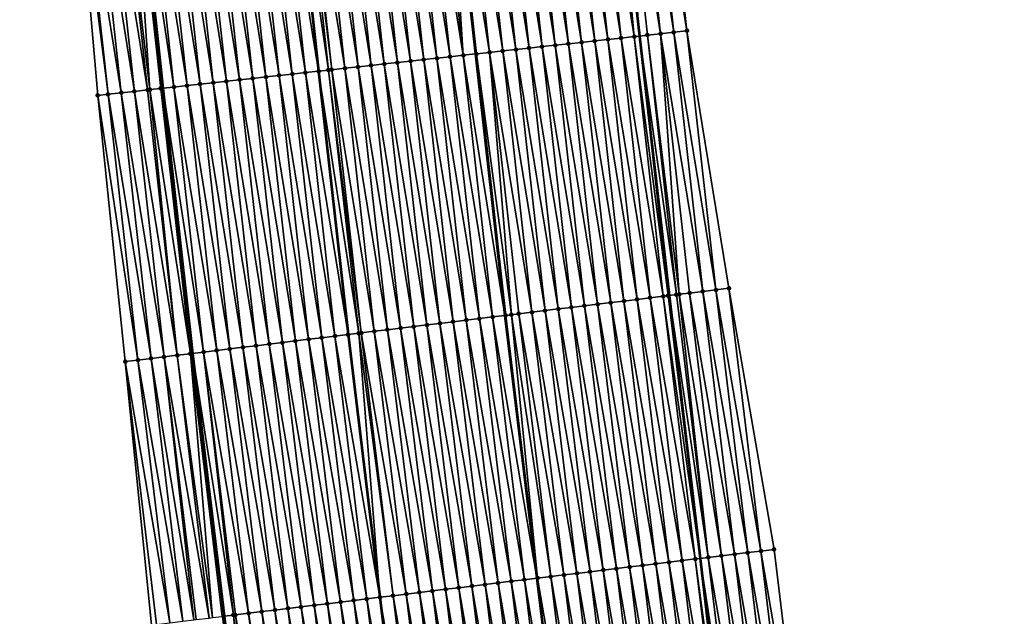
# Model space of a CAD drawing. Header units: feet. Extents: x 2010743 to 2022806, y 818705 to 837694.
# Tile 274 of 531: x 2011513 to 2011587, y 827594 to 827639. Entities that reach past the tile are written whole.
import ezdxf

# ---------------------------------------------------------------- set-up
doc = ezdxf.new("R2010")
doc.units = ezdxf.units.FT
doc.header["$MEASUREMENT"] = 0
for name, color, linetype, lineweight in [('EP_Travel Lane', 172, 'Continuous', 53), ('Road Shots', 141, 'Continuous', 100), ('STRIPING', 60, 'Continuous', 53)]:
    doc.layers.add(name, color=color, linetype=linetype, lineweight=lineweight)
doc.layers.add('I-77-MM17-21_NB-Surface-Border', color=7, linetype='Continuous')
doc.layers.add('I-77-MM17-21_NB-Surface-TIN', color=7, linetype='Continuous')

msp = doc.modelspace()

# ---------------------------------------------------------------- linework, layer by layer
at = {"layer": 'EP_Travel Lane'}
for points in [[(2011553.074, 827697.268, 307.426), (2011555.334, 827677.396, 307.383), (2011557.595, 827657.524, 307.343), (2011559.855, 827637.652, 307.312), (2011562.1, 827618.043, 307.245), (2011564.435, 827598.18, 307.208), (2011566.771, 827578.316, 307.155), (2011569.106, 827558.453, 307.151), (2011571.645, 827538.982, 307.149), (2011574.4, 827519.173, 307.154), (2011577.155, 827499.364, 307.134), (2011579.91, 827479.554, 307.136), (2011582.754, 827460.029, 307.132)], [(2011517.375, 827693.356, 308.796), (2011519.531, 827673.472, 308.758), (2011521.687, 827653.589, 308.743), (2011523.844, 827633.706, 308.708), (2011526.074, 827613.668, 308.689), (2011528.484, 827593.813, 308.658), (2011530.894, 827573.959, 308.62), (2011533.304, 827554.105, 308.612), (2011535.929, 827534.05, 308.588), (2011538.665, 827514.238, 308.571), (2011541.401, 827494.426, 308.566), (2011544.137, 827474.614, 308.56), (2011547.036, 827454.656, 308.531)]]:
    msp.add_polyline3d(points, dxfattribs=at)
at = {"layer": 'I-77-MM17-21_NB-Surface-Border', "color": 3, "linetype": 'Continuous', "lineweight": -3}
for points in [[(2011542.884, 827454.032, 308.661), (2011539.718, 827474.004, 308.687), (2011536.615, 827493.765, 308.693), (2011533.687, 827513.55, 308.688), (2011530.903, 827533.356, 308.721), (2011528.079, 827553.47, 308.74), (2011525.304, 827573.28, 308.763), (2011522.985, 827593.146, 308.791), (2011520.996, 827613.051, 308.827), (2011518.923, 827633.166, 308.818), (2011517.185, 827653.096, 308.822), (2011515.061, 827672.983, 308.835), (2011513.019, 827692.879, 308.877)], [(2011559.083, 827677.807, 307.222), (2011561.26, 827657.926, 307.171), (2011563.438, 827638.045, 307.13), (2011566.623, 827618.592, 307.05), (2011570.025, 827598.859, 306.981), (2011572.435, 827579.004, 306.928), (2011574.845, 827559.15, 306.933), (2011577.385, 827539.775, 306.934), (2011580.12, 827519.963, 306.94), (2011581.866, 827500.014, 306.955), (2011584.602, 827480.202, 306.948), (2011587.43, 827460.733, 306.939)]]:
    msp.add_polyline3d(points, dxfattribs=at)
at = {"layer": 'I-77-MM17-21_NB-Surface-TIN', "color": 128, "linetype": 'Continuous', "lineweight": -3}
for points in [[(2011558.468, 827637.5, 307.393), (2011556.29, 827657.381, 307.418), (2011555.296, 827657.272, 307.469)], [(2011559.462, 827637.609, 307.334), (2011557.284, 827657.49, 307.36), (2011556.29, 827657.381, 307.418)], [(2011558.468, 827637.5, 307.393), (2011559.462, 827637.609, 307.334), (2011556.29, 827657.381, 307.418)], [(2011559.462, 827637.609, 307.334), (2011557.595, 827657.524, 307.343), (2011557.284, 827657.49, 307.36)], [(2011558.278, 827657.599, 307.305), (2011557.595, 827657.524, 307.343), (2011559.855, 827637.652, 307.312)], [(2011559.462, 827637.609, 307.334), (2011559.855, 827637.652, 307.312), (2011557.595, 827657.524, 307.343)], [(2011561.45, 827637.827, 307.228), (2011559.272, 827657.708, 307.258), (2011558.278, 827657.599, 307.305)], [(2011560.456, 827637.718, 307.277), (2011558.278, 827657.599, 307.305), (2011559.855, 827637.652, 307.312)], [(2011560.456, 827637.718, 307.277), (2011561.45, 827637.827, 307.228), (2011558.278, 827657.599, 307.305)], [(2011562.444, 827637.936, 307.178), (2011560.266, 827657.817, 307.214), (2011559.272, 827657.708, 307.258)], [(2011561.45, 827637.827, 307.228), (2011562.444, 827637.936, 307.178), (2011559.272, 827657.708, 307.258)], [(2011563.438, 827638.045, 307.13), (2011561.26, 827657.926, 307.171), (2011560.266, 827657.817, 307.214)], [(2011562.444, 827637.936, 307.178), (2011563.438, 827638.045, 307.13), (2011560.266, 827657.817, 307.214)], [(2011552.504, 827636.847, 307.618), (2011550.326, 827656.728, 307.65), (2011549.332, 827656.619, 307.694)], [(2011553.498, 827636.956, 307.582), (2011551.32, 827656.837, 307.613), (2011550.326, 827656.728, 307.65)], [(2011552.504, 827636.847, 307.618), (2011553.498, 827636.956, 307.582), (2011550.326, 827656.728, 307.65)], [(2011554.492, 827637.064, 307.546), (2011552.314, 827656.946, 307.577), (2011551.32, 827656.837, 307.613)], [(2011553.498, 827636.956, 307.582), (2011554.492, 827637.064, 307.546), (2011551.32, 827656.837, 307.613)], [(2011555.486, 827637.173, 307.512), (2011553.308, 827657.054, 307.542), (2011552.314, 827656.946, 307.577)], [(2011554.492, 827637.064, 307.546), (2011555.486, 827637.173, 307.512), (2011552.314, 827656.946, 307.577)], [(2011556.48, 827637.282, 307.476), (2011554.302, 827657.163, 307.507), (2011553.308, 827657.054, 307.542)], [(2011555.486, 827637.173, 307.512), (2011556.48, 827637.282, 307.476), (2011553.308, 827657.054, 307.542)], [(2011557.474, 827637.391, 307.438), (2011555.296, 827657.272, 307.469), (2011554.302, 827657.163, 307.507)], [(2011556.48, 827637.282, 307.476), (2011557.474, 827637.391, 307.438), (2011554.302, 827657.163, 307.507)], [(2011557.474, 827637.391, 307.438), (2011558.468, 827637.5, 307.393), (2011555.296, 827657.272, 307.469)], [(2011545.545, 827636.084, 307.884), (2011543.367, 827655.965, 307.935), (2011542.373, 827655.856, 307.969)], [(2011546.539, 827636.193, 307.847), (2011544.362, 827656.074, 307.901), (2011543.367, 827655.965, 307.935)], [(2011545.545, 827636.084, 307.884), (2011546.539, 827636.193, 307.847), (2011543.367, 827655.965, 307.935)], [(2011546.539, 827636.193, 307.847), (2011545.254, 827656.172, 307.868), (2011544.362, 827656.074, 307.901)], [(2011545.356, 827656.183, 307.865), (2011545.254, 827656.172, 307.868), (2011547.457, 827636.294, 307.814)], [(2011546.539, 827636.193, 307.847), (2011547.457, 827636.294, 307.814), (2011545.254, 827656.172, 307.868)], [(2011548.527, 827636.411, 307.78), (2011546.35, 827656.292, 307.821), (2011545.356, 827656.183, 307.865)], [(2011547.533, 827636.302, 307.811), (2011545.356, 827656.183, 307.865), (2011547.457, 827636.294, 307.814)], [(2011547.533, 827636.302, 307.811), (2011548.527, 827636.411, 307.78), (2011545.356, 827656.183, 307.865)], [(2011549.521, 827636.52, 307.732), (2011547.344, 827656.401, 307.774), (2011546.35, 827656.292, 307.821)], [(2011548.527, 827636.411, 307.78), (2011549.521, 827636.52, 307.732), (2011546.35, 827656.292, 307.821)], [(2011550.515, 827636.629, 307.695), (2011548.338, 827656.51, 307.734), (2011547.344, 827656.401, 307.774)], [(2011549.521, 827636.52, 307.732), (2011550.515, 827636.629, 307.695), (2011547.344, 827656.401, 307.774)], [(2011551.51, 827636.738, 307.657), (2011549.332, 827656.619, 307.694), (2011548.338, 827656.51, 307.734)], [(2011550.515, 827636.629, 307.695), (2011551.51, 827636.738, 307.657), (2011548.338, 827656.51, 307.734)], [(2011551.51, 827636.738, 307.657), (2011552.504, 827636.847, 307.618), (2011549.332, 827656.619, 307.694)], [(2011538.587, 827635.321, 308.15), (2011536.409, 827655.202, 308.192), (2011535.415, 827655.093, 308.234)], [(2011539.581, 827635.43, 308.113), (2011537.403, 827655.311, 308.152), (2011536.409, 827655.202, 308.192)], [(2011538.587, 827635.321, 308.15), (2011539.581, 827635.43, 308.113), (2011536.409, 827655.202, 308.192)], [(2011540.575, 827635.539, 308.079), (2011538.397, 827655.42, 308.115), (2011537.403, 827655.311, 308.152)], [(2011539.581, 827635.43, 308.113), (2011540.575, 827635.539, 308.079), (2011537.403, 827655.311, 308.152)], [(2011541.569, 827635.648, 308.042), (2011539.391, 827655.529, 308.079), (2011538.397, 827655.42, 308.115)], [(2011540.575, 827635.539, 308.079), (2011541.569, 827635.648, 308.042), (2011538.397, 827655.42, 308.115)], [(2011542.563, 827635.757, 308.001), (2011540.385, 827655.638, 308.042), (2011539.391, 827655.529, 308.079)], [(2011541.569, 827635.648, 308.042), (2011542.563, 827635.757, 308.001), (2011539.391, 827655.529, 308.079)], [(2011543.557, 827635.866, 307.958), (2011541.379, 827655.747, 308.006), (2011540.385, 827655.638, 308.042)], [(2011542.563, 827635.757, 308.001), (2011543.557, 827635.866, 307.958), (2011540.385, 827655.638, 308.042)], [(2011544.551, 827635.975, 307.92), (2011542.373, 827655.856, 307.969), (2011541.379, 827655.747, 308.006)], [(2011543.557, 827635.866, 307.958), (2011544.551, 827635.975, 307.92), (2011541.379, 827655.747, 308.006)], [(2011544.551, 827635.975, 307.92), (2011545.545, 827636.084, 307.884), (2011542.373, 827655.856, 307.969)], [(2011531.629, 827634.559, 308.43), (2011529.451, 827654.44, 308.464), (2011528.457, 827654.331, 308.505)], [(2011532.623, 827634.668, 308.393), (2011530.445, 827654.549, 308.426), (2011529.451, 827654.44, 308.464)], [(2011531.629, 827634.559, 308.43), (2011532.623, 827634.668, 308.393), (2011529.451, 827654.44, 308.464)], [(2011533.617, 827634.777, 308.354), (2011531.439, 827654.658, 308.389), (2011530.445, 827654.549, 308.426)], [(2011532.623, 827634.668, 308.393), (2011533.617, 827634.777, 308.354), (2011530.445, 827654.549, 308.426)], [(2011534.611, 827634.886, 308.317), (2011532.433, 827654.767, 308.352), (2011531.439, 827654.658, 308.389)], [(2011533.617, 827634.777, 308.354), (2011534.611, 827634.886, 308.317), (2011531.439, 827654.658, 308.389)], [(2011532.433, 827654.767, 308.352), (2011535.605, 827634.994, 308.281), (2011533.427, 827654.876, 308.313)], [(2011534.611, 827634.886, 308.317), (2011535.605, 827634.994, 308.281), (2011532.433, 827654.767, 308.352)], [(2011536.355, 827635.077, 308.256), (2011534.197, 827654.96, 308.292), (2011533.427, 827654.876, 308.313)], [(2011536.355, 827635.077, 308.256), (2011533.427, 827654.876, 308.313), (2011535.605, 827634.994, 308.281)], [(2011536.599, 827635.103, 308.245), (2011534.421, 827654.984, 308.282), (2011534.197, 827654.96, 308.292)], [(2011536.355, 827635.077, 308.256), (2011536.599, 827635.103, 308.245), (2011534.197, 827654.96, 308.292)], [(2011537.593, 827635.212, 308.195), (2011535.415, 827655.093, 308.234), (2011534.421, 827654.984, 308.282)], [(2011536.599, 827635.103, 308.245), (2011537.593, 827635.212, 308.195), (2011534.421, 827654.984, 308.282)], [(2011537.593, 827635.212, 308.195), (2011538.587, 827635.321, 308.15), (2011535.415, 827655.093, 308.234)], [(2011524.67, 827633.796, 308.686), (2011522.492, 827653.677, 308.72), (2011521.687, 827653.589, 308.743)], [(2011525.664, 827633.905, 308.646), (2011523.487, 827653.786, 308.68), (2011522.492, 827653.677, 308.72)], [(2011524.67, 827633.796, 308.686), (2011525.664, 827633.905, 308.646), (2011522.492, 827653.677, 308.72)], [(2011526.658, 827634.014, 308.608), (2011524.481, 827653.895, 308.641), (2011523.487, 827653.786, 308.68)], [(2011525.664, 827633.905, 308.646), (2011526.658, 827634.014, 308.608), (2011523.487, 827653.786, 308.68)], [(2011527.652, 827634.123, 308.576), (2011525.475, 827654.004, 308.608), (2011524.481, 827653.895, 308.641)], [(2011526.658, 827634.014, 308.608), (2011527.652, 827634.123, 308.576), (2011524.481, 827653.895, 308.641)], [(2011528.646, 827634.232, 308.542), (2011526.469, 827654.113, 308.574), (2011525.475, 827654.004, 308.608)], [(2011527.652, 827634.123, 308.576), (2011528.646, 827634.232, 308.542), (2011525.475, 827654.004, 308.608)], [(2011529.64, 827634.341, 308.504), (2011527.463, 827654.222, 308.54), (2011526.469, 827654.113, 308.574)], [(2011528.646, 827634.232, 308.542), (2011529.64, 827634.341, 308.504), (2011526.469, 827654.113, 308.574)], [(2011530.635, 827634.45, 308.469), (2011528.457, 827654.331, 308.505), (2011527.463, 827654.222, 308.54)], [(2011529.64, 827634.341, 308.504), (2011530.635, 827634.45, 308.469), (2011527.463, 827654.222, 308.54)], [(2011530.635, 827634.45, 308.469), (2011531.629, 827634.559, 308.43), (2011528.457, 827654.331, 308.505)], [(2011519.7, 827633.251, 308.802), (2011517.522, 827653.133, 308.815), (2011517.185, 827653.096, 308.822)], [(2011518.923, 827633.166, 308.818), (2011519.7, 827633.251, 308.802), (2011517.185, 827653.096, 308.822)], [(2011520.694, 827633.36, 308.787), (2011518.516, 827653.241, 308.796), (2011517.522, 827653.133, 308.815)], [(2011519.7, 827633.251, 308.802), (2011520.694, 827633.36, 308.787), (2011517.522, 827653.133, 308.815)], [(2011521.688, 827633.469, 308.76), (2011519.51, 827653.35, 308.778), (2011518.516, 827653.241, 308.796)], [(2011520.694, 827633.36, 308.787), (2011521.688, 827633.469, 308.76), (2011518.516, 827653.241, 308.796)], [(2011522.682, 827633.578, 308.74), (2011520.504, 827653.459, 308.764), (2011519.51, 827653.35, 308.778)], [(2011521.688, 827633.469, 308.76), (2011522.682, 827633.578, 308.74), (2011519.51, 827653.35, 308.778)], [(2011522.863, 827633.598, 308.737), (2011521.498, 827653.568, 308.747), (2011520.504, 827653.459, 308.764)], [(2011522.682, 827633.578, 308.74), (2011522.863, 827633.598, 308.737), (2011520.504, 827653.459, 308.764)], [(2011523.676, 827633.687, 308.712), (2011521.661, 827653.586, 308.744), (2011521.498, 827653.568, 308.747)], [(2011522.863, 827633.598, 308.737), (2011523.676, 827633.687, 308.712), (2011521.498, 827653.568, 308.747)], [(2011521.661, 827653.586, 308.744), (2011523.844, 827633.706, 308.708), (2011521.687, 827653.589, 308.743)], [(2011523.676, 827633.687, 308.712), (2011523.844, 827633.706, 308.708), (2011521.661, 827653.586, 308.744)], [(2011524.67, 827633.796, 308.686), (2011521.687, 827653.589, 308.743), (2011523.844, 827633.706, 308.708)], [(2011565.63, 827618.472, 307.094), (2011563.438, 827638.045, 307.13), (2011562.444, 827637.936, 307.178)], [(2011565.63, 827618.472, 307.094), (2011566.623, 827618.592, 307.05), (2011563.438, 827638.045, 307.13)], [(2011558.681, 827617.628, 307.424), (2011556.48, 827637.282, 307.476), (2011555.486, 827637.173, 307.512)], [(2011559.674, 827617.748, 307.381), (2011557.474, 827637.391, 307.438), (2011556.48, 827637.282, 307.476)], [(2011558.681, 827617.628, 307.424), (2011559.674, 827617.748, 307.381), (2011556.48, 827637.282, 307.476)], [(2011560.666, 827617.869, 307.334), (2011558.468, 827637.5, 307.393), (2011557.474, 827637.391, 307.438)], [(2011559.674, 827617.748, 307.381), (2011560.666, 827617.869, 307.334), (2011557.474, 827637.391, 307.438)], [(2011561.659, 827617.989, 307.271), (2011559.462, 827637.609, 307.334), (2011558.468, 827637.5, 307.393)], [(2011560.666, 827617.869, 307.334), (2011561.659, 827617.989, 307.271), (2011558.468, 827637.5, 307.393)], [(2011562.025, 827618.034, 307.248), (2011559.855, 827637.652, 307.312), (2011559.462, 827637.609, 307.334)], [(2011561.659, 827617.989, 307.271), (2011562.025, 827618.034, 307.248), (2011559.462, 827637.609, 307.334)], [(2011562.652, 827618.11, 307.223), (2011560.456, 827637.718, 307.277), (2011559.855, 827637.652, 307.312)], [(2011562.652, 827618.11, 307.223), (2011559.855, 827637.652, 307.312), (2011562.1, 827618.043, 307.245)], [(2011562.025, 827618.034, 307.248), (2011562.1, 827618.043, 307.245), (2011559.855, 827637.652, 307.312)], [(2011562.865, 827618.136, 307.219), (2011561.45, 827637.827, 307.228), (2011560.456, 827637.718, 307.277)], [(2011562.652, 827618.11, 307.223), (2011562.865, 827618.136, 307.219), (2011560.456, 827637.718, 307.277)], [(2011564.637, 827618.351, 307.14), (2011562.444, 827637.936, 307.178), (2011561.45, 827637.827, 307.228)], [(2011562.865, 827618.136, 307.219), (2011563.645, 827618.231, 307.191), (2011561.45, 827637.827, 307.228)], [(2011563.645, 827618.231, 307.191), (2011564.637, 827618.351, 307.14), (2011561.45, 827637.827, 307.228)], [(2011564.637, 827618.351, 307.14), (2011565.63, 827618.472, 307.094), (2011562.444, 827637.936, 307.178)], [(2011552.725, 827616.904, 307.648), (2011550.515, 827636.629, 307.695), (2011549.521, 827636.52, 307.732)], [(2011553.718, 827617.025, 307.609), (2011551.51, 827636.738, 307.657), (2011550.515, 827636.629, 307.695)], [(2011552.725, 827616.904, 307.648), (2011553.718, 827617.025, 307.609), (2011550.515, 827636.629, 307.695)], [(2011554.71, 827617.145, 307.569), (2011552.504, 827636.847, 307.618), (2011551.51, 827636.738, 307.657)], [(2011553.718, 827617.025, 307.609), (2011554.71, 827617.145, 307.569), (2011551.51, 827636.738, 307.657)], [(2011555.703, 827617.266, 307.531), (2011553.498, 827636.956, 307.582), (2011552.504, 827636.847, 307.618)], [(2011554.71, 827617.145, 307.569), (2011555.703, 827617.266, 307.531), (2011552.504, 827636.847, 307.618)], [(2011556.696, 827617.387, 307.495), (2011554.492, 827637.064, 307.546), (2011553.498, 827636.956, 307.582)], [(2011555.703, 827617.266, 307.531), (2011556.696, 827617.387, 307.495), (2011553.498, 827636.956, 307.582)], [(2011557.688, 827617.507, 307.462), (2011555.486, 827637.173, 307.512), (2011554.492, 827637.064, 307.546)], [(2011556.696, 827617.387, 307.495), (2011557.688, 827617.507, 307.462), (2011554.492, 827637.064, 307.546)], [(2011557.688, 827617.507, 307.462), (2011558.681, 827617.628, 307.424), (2011555.486, 827637.173, 307.512)], [(2011545.776, 827616.06, 307.922), (2011543.557, 827635.866, 307.958), (2011542.563, 827635.757, 308.001)], [(2011546.769, 827616.181, 307.884), (2011544.551, 827635.975, 307.92), (2011543.557, 827635.866, 307.958)], [(2011545.776, 827616.06, 307.922), (2011546.769, 827616.181, 307.884), (2011543.557, 827635.866, 307.958)], [(2011547.761, 827616.302, 307.851), (2011545.545, 827636.084, 307.884), (2011544.551, 827635.975, 307.92)], [(2011546.769, 827616.181, 307.884), (2011547.761, 827616.302, 307.851), (2011544.551, 827635.975, 307.92)], [(2011548.754, 827616.422, 307.809), (2011546.539, 827636.193, 307.847), (2011545.545, 827636.084, 307.884)], [(2011547.761, 827616.302, 307.851), (2011548.754, 827616.422, 307.809), (2011545.545, 827636.084, 307.884)], [(2011546.539, 827636.193, 307.847), (2011549.689, 827616.536, 307.769), (2011547.457, 827636.294, 307.814)], [(2011548.754, 827616.422, 307.809), (2011549.689, 827616.536, 307.769), (2011546.539, 827636.193, 307.847)], [(2011549.747, 827616.543, 307.766), (2011547.533, 827636.302, 307.811), (2011547.457, 827636.294, 307.814)], [(2011549.747, 827616.543, 307.766), (2011547.457, 827636.294, 307.814), (2011549.689, 827616.536, 307.769)], [(2011550.179, 827616.595, 307.758), (2011548.527, 827636.411, 307.78), (2011547.533, 827636.302, 307.811)], [(2011549.747, 827616.543, 307.766), (2011550.179, 827616.595, 307.758), (2011547.533, 827636.302, 307.811)], [(2011551.732, 827616.784, 307.691), (2011549.521, 827636.52, 307.732), (2011548.527, 827636.411, 307.78)], [(2011550.179, 827616.595, 307.758), (2011550.739, 827616.663, 307.741), (2011548.527, 827636.411, 307.78)], [(2011550.739, 827616.663, 307.741), (2011551.732, 827616.784, 307.691), (2011548.527, 827636.411, 307.78)], [(2011551.732, 827616.784, 307.691), (2011552.725, 827616.904, 307.648), (2011549.521, 827636.52, 307.732)], [(2011538.644, 827615.194, 308.218), (2011536.355, 827635.077, 308.256), (2011535.605, 827634.994, 308.281)], [(2011538.827, 827615.216, 308.21), (2011536.599, 827635.103, 308.245), (2011536.355, 827635.077, 308.256)], [(2011538.644, 827615.194, 308.218), (2011538.827, 827615.216, 308.21), (2011536.355, 827635.077, 308.256)], [(2011539.82, 827615.337, 308.156), (2011537.593, 827635.212, 308.195), (2011536.599, 827635.103, 308.245)], [(2011538.827, 827615.216, 308.21), (2011539.82, 827615.337, 308.156), (2011536.599, 827635.103, 308.245)], [(2011540.812, 827615.458, 308.112), (2011538.587, 827635.321, 308.15), (2011537.593, 827635.212, 308.195)], [(2011539.82, 827615.337, 308.156), (2011540.812, 827615.458, 308.112), (2011537.593, 827635.212, 308.195)], [(2011541.805, 827615.578, 308.073), (2011539.581, 827635.43, 308.113), (2011538.587, 827635.321, 308.15)], [(2011540.812, 827615.458, 308.112), (2011541.805, 827615.578, 308.073), (2011538.587, 827635.321, 308.15)], [(2011542.798, 827615.699, 308.036), (2011540.575, 827635.539, 308.079), (2011539.581, 827635.43, 308.113)], [(2011541.805, 827615.578, 308.073), (2011542.798, 827615.699, 308.036), (2011539.581, 827635.43, 308.113)], [(2011543.79, 827615.819, 308.002), (2011541.569, 827635.648, 308.042), (2011540.575, 827635.539, 308.079)], [(2011542.798, 827615.699, 308.036), (2011543.79, 827615.819, 308.002), (2011540.575, 827635.539, 308.079)], [(2011544.783, 827615.94, 307.961), (2011542.563, 827635.757, 308.001), (2011541.569, 827635.648, 308.042)], [(2011543.79, 827615.819, 308.002), (2011544.783, 827615.94, 307.961), (2011541.569, 827635.648, 308.042)], [(2011544.783, 827615.94, 307.961), (2011545.776, 827616.06, 307.922), (2011542.563, 827635.757, 308.001)], [(2011531.878, 827614.373, 308.475), (2011529.64, 827634.341, 308.504), (2011528.646, 827634.232, 308.542)], [(2011532.871, 827614.493, 308.436), (2011530.635, 827634.45, 308.469), (2011529.64, 827634.341, 308.504)], [(2011531.878, 827614.373, 308.475), (2011532.871, 827614.493, 308.436), (2011529.64, 827634.341, 308.504)], [(2011533.863, 827614.614, 308.399), (2011531.629, 827634.559, 308.43), (2011530.635, 827634.45, 308.469)], [(2011532.871, 827614.493, 308.436), (2011533.863, 827614.614, 308.399), (2011530.635, 827634.45, 308.469)], [(2011534.856, 827614.734, 308.36), (2011532.623, 827634.668, 308.393), (2011531.629, 827634.559, 308.43)], [(2011533.863, 827614.614, 308.399), (2011534.856, 827614.734, 308.36), (2011531.629, 827634.559, 308.43)], [(2011535.849, 827614.855, 308.32), (2011533.617, 827634.777, 308.354), (2011532.623, 827634.668, 308.393)], [(2011534.856, 827614.734, 308.36), (2011535.849, 827614.855, 308.32), (2011532.623, 827634.668, 308.393)], [(2011536.842, 827614.975, 308.279), (2011534.611, 827634.886, 308.317), (2011533.617, 827634.777, 308.354)], [(2011535.849, 827614.855, 308.32), (2011536.842, 827614.975, 308.279), (2011533.617, 827634.777, 308.354)], [(2011534.611, 827634.886, 308.317), (2011537.834, 827615.096, 308.24), (2011535.605, 827634.994, 308.281)], [(2011536.842, 827614.975, 308.279), (2011537.834, 827615.096, 308.24), (2011534.611, 827634.886, 308.317)], [(2011538.644, 827615.194, 308.218), (2011535.605, 827634.994, 308.281), (2011537.834, 827615.096, 308.24)], [(2011524.929, 827613.529, 308.725), (2011522.682, 827633.578, 308.74), (2011521.688, 827633.469, 308.76)], [(2011524.929, 827613.529, 308.725), (2011522.863, 827633.598, 308.737), (2011522.682, 827633.578, 308.74)], [(2011525.922, 827613.649, 308.693), (2011523.676, 827633.687, 308.712), (2011522.863, 827633.598, 308.737)], [(2011524.929, 827613.529, 308.725), (2011525.922, 827613.649, 308.693), (2011522.863, 827633.598, 308.737)], [(2011523.676, 827633.687, 308.712), (2011526.074, 827613.668, 308.689), (2011523.844, 827633.706, 308.708)], [(2011525.922, 827613.649, 308.693), (2011526.074, 827613.668, 308.689), (2011523.676, 827633.687, 308.712)], [(2011526.914, 827613.77, 308.666), (2011524.67, 827633.796, 308.686), (2011523.844, 827633.706, 308.708)], [(2011526.914, 827613.77, 308.666), (2011523.844, 827633.706, 308.708), (2011526.074, 827613.668, 308.689)], [(2011527.907, 827613.89, 308.626), (2011525.664, 827633.905, 308.646), (2011524.67, 827633.796, 308.686)], [(2011526.914, 827613.77, 308.666), (2011527.907, 827613.89, 308.626), (2011524.67, 827633.796, 308.686)], [(2011528.9, 827614.011, 308.583), (2011526.658, 827634.014, 308.608), (2011525.664, 827633.905, 308.646)], [(2011527.907, 827613.89, 308.626), (2011528.9, 827614.011, 308.583), (2011525.664, 827633.905, 308.646)], [(2011529.893, 827614.131, 308.545), (2011527.652, 827634.123, 308.576), (2011526.658, 827634.014, 308.608)], [(2011528.9, 827614.011, 308.583), (2011529.893, 827614.131, 308.545), (2011526.658, 827634.014, 308.608)], [(2011530.885, 827614.252, 308.51), (2011528.646, 827634.232, 308.542), (2011527.652, 827634.123, 308.576)], [(2011529.893, 827614.131, 308.545), (2011530.885, 827614.252, 308.51), (2011527.652, 827634.123, 308.576)], [(2011530.885, 827614.252, 308.51), (2011531.878, 827614.373, 308.475), (2011528.646, 827634.232, 308.542)], [(2011521.951, 827613.167, 308.805), (2011519.7, 827633.251, 308.802), (2011518.923, 827633.166, 308.818)], [(2011520.996, 827613.051, 308.827), (2011521.951, 827613.167, 308.805), (2011518.923, 827633.166, 308.818)], [(2011522.944, 827613.288, 308.79), (2011520.694, 827633.36, 308.787), (2011519.7, 827633.251, 308.802)], [(2011521.951, 827613.167, 308.805), (2011522.944, 827613.288, 308.79), (2011519.7, 827633.251, 308.802)], [(2011523.936, 827613.408, 308.752), (2011521.688, 827633.469, 308.76), (2011520.694, 827633.36, 308.787)], [(2011522.944, 827613.288, 308.79), (2011523.936, 827613.408, 308.752), (2011520.694, 827633.36, 308.787)], [(2011523.936, 827613.408, 308.752), (2011524.929, 827613.529, 308.725), (2011521.688, 827633.469, 308.76)], [(2011564.069, 827598.135, 307.224), (2011561.659, 827617.989, 307.271), (2011560.666, 827617.869, 307.334)], [(2011561.659, 827617.989, 307.271), (2011564.435, 827598.18, 307.208), (2011562.025, 827618.034, 307.248)], [(2011564.069, 827598.135, 307.224), (2011564.435, 827598.18, 307.208), (2011561.659, 827617.989, 307.271)], [(2011562.025, 827618.034, 307.248), (2011564.435, 827598.18, 307.208), (2011562.1, 827618.043, 307.245)], [(2011565.062, 827598.256, 307.18), (2011562.652, 827618.11, 307.223), (2011562.1, 827618.043, 307.245)], [(2011565.062, 827598.256, 307.18), (2011562.1, 827618.043, 307.245), (2011564.435, 827598.18, 307.208)], [(2011565.062, 827598.256, 307.18), (2011562.865, 827618.136, 307.219), (2011562.652, 827618.11, 307.223)], [(2011566.054, 827598.376, 307.141), (2011563.645, 827618.231, 307.191), (2011562.865, 827618.136, 307.219)], [(2011565.062, 827598.256, 307.18), (2011566.054, 827598.376, 307.141), (2011562.865, 827618.136, 307.219)], [(2011567.047, 827598.497, 307.097), (2011564.637, 827618.351, 307.14), (2011563.645, 827618.231, 307.191)], [(2011566.054, 827598.376, 307.141), (2011567.047, 827598.497, 307.097), (2011563.645, 827618.231, 307.191)], [(2011568.04, 827598.617, 307.062), (2011565.63, 827618.472, 307.094), (2011564.637, 827618.351, 307.14)], [(2011567.047, 827598.497, 307.097), (2011568.04, 827598.617, 307.062), (2011564.637, 827618.351, 307.14)], [(2011569.033, 827598.738, 307.02), (2011566.623, 827618.592, 307.05), (2011565.63, 827618.472, 307.094)], [(2011568.04, 827598.617, 307.062), (2011569.033, 827598.738, 307.02), (2011565.63, 827618.472, 307.094)], [(2011569.033, 827598.738, 307.02), (2011570.025, 827598.859, 306.981), (2011566.623, 827618.592, 307.05)], [(2011558.113, 827597.412, 307.481), (2011555.703, 827617.266, 307.531), (2011554.71, 827617.145, 307.569)], [(2011559.106, 827597.532, 307.449), (2011556.696, 827617.387, 307.495), (2011555.703, 827617.266, 307.531)], [(2011558.113, 827597.412, 307.481), (2011559.106, 827597.532, 307.449), (2011555.703, 827617.266, 307.531)], [(2011560.098, 827597.653, 307.414), (2011557.688, 827617.507, 307.462), (2011556.696, 827617.387, 307.495)], [(2011559.106, 827597.532, 307.449), (2011560.098, 827597.653, 307.414), (2011556.696, 827617.387, 307.495)], [(2011561.091, 827597.773, 307.374), (2011558.681, 827617.628, 307.424), (2011557.688, 827617.507, 307.462)], [(2011560.098, 827597.653, 307.414), (2011561.091, 827597.773, 307.374), (2011557.688, 827617.507, 307.462)], [(2011562.084, 827597.894, 307.328), (2011559.674, 827617.748, 307.381), (2011558.681, 827617.628, 307.424)], [(2011561.091, 827597.773, 307.374), (2011562.084, 827597.894, 307.328), (2011558.681, 827617.628, 307.424)], [(2011563.076, 827598.015, 307.281), (2011560.666, 827617.869, 307.334), (2011559.674, 827617.748, 307.381)], [(2011563.076, 827598.015, 307.281), (2011559.674, 827617.748, 307.381), (2011562.084, 827597.894, 307.328)], [(2011563.076, 827598.015, 307.281), (2011564.069, 827598.135, 307.224), (2011560.666, 827617.869, 307.334)], [(2011548.754, 827616.422, 307.809), (2011552.099, 827596.681, 307.726), (2011549.689, 827616.536, 307.769)], [(2011552.157, 827596.688, 307.723), (2011549.747, 827616.543, 307.766), (2011549.689, 827616.536, 307.769)], [(2011552.157, 827596.688, 307.723), (2011549.689, 827616.536, 307.769), (2011552.099, 827596.681, 307.726)], [(2011552.157, 827596.688, 307.723), (2011550.179, 827616.595, 307.758), (2011549.747, 827616.543, 307.766)], [(2011553.149, 827596.809, 307.684), (2011550.739, 827616.663, 307.741), (2011550.179, 827616.595, 307.758)], [(2011552.157, 827596.688, 307.723), (2011553.149, 827596.809, 307.684), (2011550.179, 827616.595, 307.758)], [(2011554.142, 827596.93, 307.63), (2011551.732, 827616.784, 307.691), (2011550.739, 827616.663, 307.741)], [(2011553.149, 827596.809, 307.684), (2011554.142, 827596.93, 307.63), (2011550.739, 827616.663, 307.741)], [(2011555.135, 827597.05, 307.594), (2011552.725, 827616.904, 307.648), (2011551.732, 827616.784, 307.691)], [(2011554.142, 827596.93, 307.63), (2011555.135, 827597.05, 307.594), (2011551.732, 827616.784, 307.691)], [(2011556.127, 827597.171, 307.556), (2011553.718, 827617.025, 307.609), (2011552.725, 827616.904, 307.648)], [(2011555.135, 827597.05, 307.594), (2011556.127, 827597.171, 307.556), (2011552.725, 827616.904, 307.648)], [(2011557.12, 827597.291, 307.516), (2011554.71, 827617.145, 307.569), (2011553.718, 827617.025, 307.609)], [(2011556.127, 827597.171, 307.556), (2011557.12, 827597.291, 307.516), (2011553.718, 827617.025, 307.609)], [(2011557.12, 827597.291, 307.516), (2011558.113, 827597.412, 307.481), (2011554.71, 827617.145, 307.569)], [(2011546.2, 827595.965, 307.958), (2011543.79, 827615.819, 308.002), (2011542.798, 827615.699, 308.036)], [(2011547.193, 827596.086, 307.915), (2011544.783, 827615.94, 307.961), (2011543.79, 827615.819, 308.002)], [(2011546.2, 827595.965, 307.958), (2011547.193, 827596.086, 307.915), (2011543.79, 827615.819, 308.002)], [(2011548.186, 827596.206, 307.876), (2011545.776, 827616.06, 307.922), (2011544.783, 827615.94, 307.961)], [(2011547.193, 827596.086, 307.915), (2011548.186, 827596.206, 307.876), (2011544.783, 827615.94, 307.961)], [(2011549.178, 827596.327, 307.835), (2011546.769, 827616.181, 307.884), (2011545.776, 827616.06, 307.922)], [(2011548.186, 827596.206, 307.876), (2011549.178, 827596.327, 307.835), (2011545.776, 827616.06, 307.922)], [(2011550.171, 827596.447, 307.803), (2011547.761, 827616.302, 307.851), (2011546.769, 827616.181, 307.884)], [(2011549.178, 827596.327, 307.835), (2011550.171, 827596.447, 307.803), (2011546.769, 827616.181, 307.884)], [(2011551.164, 827596.568, 307.765), (2011548.754, 827616.422, 307.809), (2011547.761, 827616.302, 307.851)], [(2011550.171, 827596.447, 307.803), (2011551.164, 827596.568, 307.765), (2011547.761, 827616.302, 307.851)], [(2011551.164, 827596.568, 307.765), (2011552.099, 827596.681, 307.726), (2011548.754, 827616.422, 307.809)], [(2011539.251, 827595.121, 308.243), (2011536.842, 827614.975, 308.279), (2011535.849, 827614.855, 308.32)], [(2011536.842, 827614.975, 308.279), (2011540.244, 827595.242, 308.2), (2011537.834, 827615.096, 308.24)], [(2011539.251, 827595.121, 308.243), (2011540.244, 827595.242, 308.2), (2011536.842, 827614.975, 308.279)], [(2011538.644, 827615.194, 308.218), (2011537.834, 827615.096, 308.24), (2011540.244, 827595.242, 308.2)], [(2011541.237, 827595.362, 308.168), (2011538.827, 827615.216, 308.21), (2011538.644, 827615.194, 308.218)], [(2011541.237, 827595.362, 308.168), (2011538.644, 827615.194, 308.218), (2011540.244, 827595.242, 308.2)], [(2011542.23, 827595.483, 308.117), (2011539.82, 827615.337, 308.156), (2011538.827, 827615.216, 308.21)], [(2011541.237, 827595.362, 308.168), (2011542.23, 827595.483, 308.117), (2011538.827, 827615.216, 308.21)], [(2011543.222, 827595.603, 308.076), (2011540.812, 827615.458, 308.112), (2011539.82, 827615.337, 308.156)], [(2011542.23, 827595.483, 308.117), (2011543.222, 827595.603, 308.076), (2011539.82, 827615.337, 308.156)], [(2011544.215, 827595.724, 308.034), (2011541.805, 827615.578, 308.073), (2011540.812, 827615.458, 308.112)], [(2011543.222, 827595.603, 308.076), (2011544.215, 827595.724, 308.034), (2011540.812, 827615.458, 308.112)], [(2011545.208, 827595.844, 307.995), (2011542.798, 827615.699, 308.036), (2011541.805, 827615.578, 308.073)], [(2011544.215, 827595.724, 308.034), (2011545.208, 827595.844, 307.995), (2011541.805, 827615.578, 308.073)], [(2011545.208, 827595.844, 307.995), (2011546.2, 827595.965, 307.958), (2011542.798, 827615.699, 308.036)], [(2011533.295, 827594.398, 308.479), (2011530.885, 827614.252, 308.51), (2011529.893, 827614.131, 308.545)], [(2011534.288, 827594.518, 308.442), (2011531.878, 827614.373, 308.475), (2011530.885, 827614.252, 308.51)], [(2011533.295, 827594.398, 308.479), (2011534.288, 827594.518, 308.442), (2011530.885, 827614.252, 308.51)], [(2011535.281, 827594.639, 308.405), (2011532.871, 827614.493, 308.436), (2011531.878, 827614.373, 308.475)], [(2011534.288, 827594.518, 308.442), (2011535.281, 827594.639, 308.405), (2011531.878, 827614.373, 308.475)], [(2011536.273, 827594.759, 308.364), (2011533.863, 827614.614, 308.399), (2011532.871, 827614.493, 308.436)], [(2011535.281, 827594.639, 308.405), (2011536.273, 827594.759, 308.364), (2011532.871, 827614.493, 308.436)], [(2011537.266, 827594.88, 308.324), (2011534.856, 827614.734, 308.36), (2011533.863, 827614.614, 308.399)], [(2011536.273, 827594.759, 308.364), (2011537.266, 827594.88, 308.324), (2011533.863, 827614.614, 308.399)], [(2011538.259, 827595.001, 308.283), (2011535.849, 827614.855, 308.32), (2011534.856, 827614.734, 308.36)], [(2011537.266, 827594.88, 308.324), (2011538.259, 827595.001, 308.283), (2011534.856, 827614.734, 308.36)], [(2011538.259, 827595.001, 308.283), (2011539.251, 827595.121, 308.243), (2011535.849, 827614.855, 308.32)], [(2011527.339, 827593.674, 308.686), (2011524.929, 827613.529, 308.725), (2011523.936, 827613.408, 308.752)], [(2011527.591, 827593.705, 308.69), (2011525.922, 827613.649, 308.693), (2011524.929, 827613.529, 308.725)], [(2011527.339, 827593.674, 308.686), (2011527.591, 827593.705, 308.69), (2011524.929, 827613.529, 308.725)], [(2011525.922, 827613.649, 308.693), (2011528.484, 827593.813, 308.658), (2011526.074, 827613.668, 308.689)], [(2011528.332, 827593.795, 308.662), (2011528.484, 827593.813, 308.658), (2011525.922, 827613.649, 308.693)], [(2011527.591, 827593.705, 308.69), (2011528.332, 827593.795, 308.662), (2011525.922, 827613.649, 308.693)], [(2011529.177, 827593.898, 308.641), (2011526.914, 827613.77, 308.666), (2011526.074, 827613.668, 308.689)], [(2011529.177, 827593.898, 308.641), (2011526.074, 827613.668, 308.689), (2011528.484, 827593.813, 308.658)], [(2011530.317, 827594.036, 308.591), (2011527.907, 827613.89, 308.626), (2011526.914, 827613.77, 308.666)], [(2011529.177, 827593.898, 308.641), (2011529.324, 827593.915, 308.634), (2011526.914, 827613.77, 308.666)], [(2011529.324, 827593.915, 308.634), (2011530.317, 827594.036, 308.591), (2011526.914, 827613.77, 308.666)], [(2011531.31, 827594.157, 308.552), (2011528.9, 827614.011, 308.583), (2011527.907, 827613.89, 308.626)], [(2011530.317, 827594.036, 308.591), (2011531.31, 827594.157, 308.552), (2011527.907, 827613.89, 308.626)], [(2011532.302, 827594.277, 308.515), (2011529.893, 827614.131, 308.545), (2011528.9, 827614.011, 308.583)], [(2011531.31, 827594.157, 308.552), (2011532.302, 827594.277, 308.515), (2011528.9, 827614.011, 308.583)], [(2011532.302, 827594.277, 308.515), (2011533.295, 827594.398, 308.479), (2011529.893, 827614.131, 308.545)], [(2011524.361, 827593.313, 308.761), (2011521.951, 827613.167, 308.805), (2011520.996, 827613.051, 308.827)], [(2011522.985, 827593.146, 308.791), (2011523.368, 827593.192, 308.784), (2011520.996, 827613.051, 308.827)], [(2011523.368, 827593.192, 308.784), (2011524.361, 827593.313, 308.761), (2011520.996, 827613.051, 308.827)], [(2011525.354, 827593.433, 308.746), (2011522.944, 827613.288, 308.79), (2011521.951, 827613.167, 308.805)], [(2011524.361, 827593.313, 308.761), (2011525.354, 827593.433, 308.746), (2011521.951, 827613.167, 308.805)], [(2011526.176, 827593.533, 308.718), (2011523.936, 827613.408, 308.752), (2011522.944, 827613.288, 308.79)], [(2011525.354, 827593.433, 308.746), (2011526.176, 827593.533, 308.718), (2011522.944, 827613.288, 308.79)], [(2011526.176, 827593.533, 308.718), (2011526.346, 827593.554, 308.708), (2011523.936, 827613.408, 308.752)], [(2011526.346, 827593.554, 308.708), (2011527.339, 827593.674, 308.686), (2011523.936, 827613.408, 308.752)], [(2011570.45, 827578.763, 307.003), (2011568.04, 827598.617, 307.062), (2011567.047, 827598.497, 307.097)], [(2011571.443, 827578.884, 306.966), (2011569.033, 827598.738, 307.02), (2011568.04, 827598.617, 307.062)], [(2011570.45, 827578.763, 307.003), (2011571.443, 827578.884, 306.966), (2011568.04, 827598.617, 307.062)], [(2011572.435, 827579.004, 306.928), (2011570.025, 827598.859, 306.981), (2011569.033, 827598.738, 307.02)], [(2011571.443, 827578.884, 306.966), (2011572.435, 827579.004, 306.928), (2011569.033, 827598.738, 307.02)], [(2011564.494, 827578.04, 307.283), (2011562.084, 827597.894, 307.328), (2011561.091, 827597.773, 307.374)], [(2011565.486, 827578.16, 307.233), (2011563.076, 827598.015, 307.281), (2011562.084, 827597.894, 307.328)], [(2011564.494, 827578.04, 307.283), (2011565.486, 827578.16, 307.233), (2011562.084, 827597.894, 307.328)], [(2011566.479, 827578.281, 307.166), (2011564.069, 827598.135, 307.224), (2011563.076, 827598.015, 307.281)], [(2011565.486, 827578.16, 307.233), (2011566.479, 827578.281, 307.166), (2011563.076, 827598.015, 307.281)], [(2011564.069, 827598.135, 307.224), (2011566.771, 827578.316, 307.155), (2011564.435, 827598.18, 307.208)], [(2011566.479, 827578.281, 307.166), (2011566.771, 827578.316, 307.155), (2011564.069, 827598.135, 307.224)], [(2011567.472, 827578.402, 307.128), (2011565.062, 827598.256, 307.18), (2011564.435, 827598.18, 307.208)], [(2011567.472, 827578.402, 307.128), (2011564.435, 827598.18, 307.208), (2011566.771, 827578.316, 307.155)], [(2011568.464, 827578.522, 307.082), (2011566.054, 827598.376, 307.141), (2011565.062, 827598.256, 307.18)], [(2011567.472, 827578.402, 307.128), (2011568.464, 827578.522, 307.082), (2011565.062, 827598.256, 307.18)], [(2011569.457, 827578.643, 307.044), (2011567.047, 827598.497, 307.097), (2011566.054, 827598.376, 307.141)], [(2011568.464, 827578.522, 307.082), (2011569.457, 827578.643, 307.044), (2011566.054, 827598.376, 307.141)], [(2011569.457, 827578.643, 307.044), (2011570.45, 827578.763, 307.003), (2011567.047, 827598.497, 307.097)], [(2011558.537, 827577.316, 307.514), (2011556.127, 827597.171, 307.556), (2011555.135, 827597.05, 307.594)], [(2011559.53, 827577.437, 307.475), (2011557.12, 827597.291, 307.516), (2011556.127, 827597.171, 307.556)], [(2011558.537, 827577.316, 307.514), (2011559.53, 827577.437, 307.475), (2011556.127, 827597.171, 307.556)], [(2011560.523, 827577.558, 307.437), (2011558.113, 827597.412, 307.481), (2011557.12, 827597.291, 307.516)], [(2011559.53, 827577.437, 307.475), (2011560.523, 827577.558, 307.437), (2011557.12, 827597.291, 307.516)], [(2011561.515, 827577.678, 307.401), (2011559.106, 827597.532, 307.449), (2011558.113, 827597.412, 307.481)], [(2011560.523, 827577.558, 307.437), (2011561.515, 827577.678, 307.401), (2011558.113, 827597.412, 307.481)], [(2011562.508, 827577.799, 307.365), (2011560.098, 827597.653, 307.414), (2011559.106, 827597.532, 307.449)], [(2011561.515, 827577.678, 307.401), (2011562.508, 827577.799, 307.365), (2011559.106, 827597.532, 307.449)], [(2011563.501, 827577.919, 307.325), (2011561.091, 827597.773, 307.374), (2011560.098, 827597.653, 307.414)], [(2011563.501, 827577.919, 307.325), (2011560.098, 827597.653, 307.414), (2011562.508, 827577.799, 307.365)], [(2011563.501, 827577.919, 307.325), (2011564.494, 827578.04, 307.283), (2011561.091, 827597.773, 307.374)], [(2011552.581, 827576.593, 307.763), (2011550.171, 827596.447, 307.803), (2011549.178, 827596.327, 307.835)], [(2011553.574, 827576.714, 307.731), (2011551.164, 827596.568, 307.765), (2011550.171, 827596.447, 307.803)], [(2011552.581, 827576.593, 307.763), (2011553.574, 827576.714, 307.731), (2011550.171, 827596.447, 307.803)], [(2011551.164, 827596.568, 307.765), (2011554.508, 827576.827, 307.693), (2011552.099, 827596.681, 307.726)], [(2011553.574, 827576.714, 307.731), (2011554.508, 827576.827, 307.693), (2011551.164, 827596.568, 307.765)], [(2011554.567, 827576.834, 307.69), (2011552.157, 827596.688, 307.723), (2011552.099, 827596.681, 307.726)], [(2011554.567, 827576.834, 307.69), (2011552.099, 827596.681, 307.726), (2011554.508, 827576.827, 307.693)], [(2011555.559, 827576.955, 307.645), (2011553.149, 827596.809, 307.684), (2011552.157, 827596.688, 307.723)], [(2011554.567, 827576.834, 307.69), (2011555.559, 827576.955, 307.645), (2011552.157, 827596.688, 307.723)], [(2011556.552, 827577.075, 307.593), (2011554.142, 827596.93, 307.63), (2011553.149, 827596.809, 307.684)], [(2011555.559, 827576.955, 307.645), (2011556.552, 827577.075, 307.593), (2011553.149, 827596.809, 307.684)], [(2011557.545, 827577.196, 307.555), (2011555.135, 827597.05, 307.594), (2011554.142, 827596.93, 307.63)], [(2011556.552, 827577.075, 307.593), (2011557.545, 827577.196, 307.555), (2011554.142, 827596.93, 307.63)], [(2011557.545, 827577.196, 307.555), (2011558.537, 827577.316, 307.514), (2011555.135, 827597.05, 307.594)], [(2011546.625, 827575.87, 307.992), (2011544.215, 827595.724, 308.034), (2011543.222, 827595.603, 308.076)], [(2011547.618, 827575.99, 307.953), (2011545.208, 827595.844, 307.995), (2011544.215, 827595.724, 308.034)], [(2011546.625, 827575.87, 307.992), (2011547.618, 827575.99, 307.953), (2011544.215, 827595.724, 308.034)], [(2011548.61, 827576.111, 307.918), (2011546.2, 827595.965, 307.958), (2011545.208, 827595.844, 307.995)], [(2011547.618, 827575.99, 307.953), (2011548.61, 827576.111, 307.918), (2011545.208, 827595.844, 307.995)], [(2011549.603, 827576.231, 307.878), (2011547.193, 827596.086, 307.915), (2011546.2, 827595.965, 307.958)], [(2011548.61, 827576.111, 307.918), (2011549.603, 827576.231, 307.878), (2011546.2, 827595.965, 307.958)], [(2011550.596, 827576.352, 307.839), (2011548.186, 827596.206, 307.876), (2011547.193, 827596.086, 307.915)], [(2011549.603, 827576.231, 307.878), (2011550.596, 827576.352, 307.839), (2011547.193, 827596.086, 307.915)], [(2011551.588, 827576.472, 307.798), (2011549.178, 827596.327, 307.835), (2011548.186, 827596.206, 307.876)], [(2011550.596, 827576.352, 307.839), (2011551.588, 827576.472, 307.798), (2011548.186, 827596.206, 307.876)], [(2011551.588, 827576.472, 307.798), (2011552.581, 827576.593, 307.763), (2011549.178, 827596.327, 307.835)], [(2011539.676, 827575.026, 308.278), (2011537.266, 827594.88, 308.324), (2011536.273, 827594.759, 308.364)], [(2011540.669, 827575.146, 308.237), (2011538.259, 827595.001, 308.283), (2011537.266, 827594.88, 308.324)], [(2011539.676, 827575.026, 308.278), (2011540.669, 827575.146, 308.237), (2011537.266, 827594.88, 308.324)], [(2011541.661, 827575.267, 308.199), (2011539.251, 827595.121, 308.243), (2011538.259, 827595.001, 308.283)], [(2011540.669, 827575.146, 308.237), (2011541.661, 827575.267, 308.199), (2011538.259, 827595.001, 308.283)], [(2011539.251, 827595.121, 308.243), (2011542.654, 827575.387, 308.156), (2011540.244, 827595.242, 308.2)], [(2011541.661, 827575.267, 308.199), (2011542.654, 827575.387, 308.156), (2011539.251, 827595.121, 308.243)], [(2011543.647, 827575.508, 308.127), (2011541.237, 827595.362, 308.168), (2011540.244, 827595.242, 308.2)], [(2011543.647, 827575.508, 308.127), (2011540.244, 827595.242, 308.2), (2011542.654, 827575.387, 308.156)], [(2011544.639, 827575.629, 308.072), (2011542.23, 827595.483, 308.117), (2011541.237, 827595.362, 308.168)], [(2011543.647, 827575.508, 308.127), (2011544.639, 827575.629, 308.072), (2011541.237, 827595.362, 308.168)], [(2011545.632, 827575.749, 308.031), (2011543.222, 827595.603, 308.076), (2011542.23, 827595.483, 308.117)], [(2011544.639, 827575.629, 308.072), (2011545.632, 827575.749, 308.031), (2011542.23, 827595.483, 308.117)], [(2011545.632, 827575.749, 308.031), (2011546.625, 827575.87, 307.992), (2011543.222, 827595.603, 308.076)], [(2011533.72, 827574.302, 308.504), (2011531.31, 827594.157, 308.552), (2011530.317, 827594.036, 308.591)], [(2011534.712, 827574.423, 308.467), (2011532.302, 827594.277, 308.515), (2011531.31, 827594.157, 308.552)], [(2011533.72, 827574.302, 308.504), (2011534.712, 827574.423, 308.467), (2011531.31, 827594.157, 308.552)], [(2011535.705, 827574.543, 308.433), (2011533.295, 827594.398, 308.479), (2011532.302, 827594.277, 308.515)], [(2011534.712, 827574.423, 308.467), (2011535.705, 827574.543, 308.433), (2011532.302, 827594.277, 308.515)], [(2011536.698, 827574.664, 308.397), (2011534.288, 827594.518, 308.442), (2011533.295, 827594.398, 308.479)], [(2011535.705, 827574.543, 308.433), (2011536.698, 827574.664, 308.397), (2011533.295, 827594.398, 308.479)], [(2011537.691, 827574.785, 308.359), (2011535.281, 827594.639, 308.405), (2011534.288, 827594.518, 308.442)], [(2011536.698, 827574.664, 308.397), (2011537.691, 827574.785, 308.359), (2011534.288, 827594.518, 308.442)], [(2011538.683, 827574.905, 308.32), (2011536.273, 827594.759, 308.364), (2011535.281, 827594.639, 308.405)], [(2011537.691, 827574.785, 308.359), (2011538.683, 827574.905, 308.32), (2011535.281, 827594.639, 308.405)], [(2011538.683, 827574.905, 308.32), (2011539.676, 827575.026, 308.278), (2011536.273, 827594.759, 308.364)], [(2011528.332, 827593.795, 308.662), (2011530.894, 827573.959, 308.62), (2011528.484, 827593.813, 308.658)], [(2011529.177, 827593.898, 308.641), (2011528.484, 827593.813, 308.658), (2011530.894, 827573.959, 308.62)], [(2011531.734, 827574.061, 308.593), (2011529.324, 827593.915, 308.634), (2011529.177, 827593.898, 308.641)], [(2011531.734, 827574.061, 308.593), (2011529.177, 827593.898, 308.641), (2011530.894, 827573.959, 308.62)], [(2011532.727, 827574.182, 308.552), (2011530.317, 827594.036, 308.591), (2011529.324, 827593.915, 308.634)], [(2011531.734, 827574.061, 308.593), (2011532.727, 827574.182, 308.552), (2011529.324, 827593.915, 308.634)], [(2011532.727, 827574.182, 308.552), (2011533.72, 827574.302, 308.504), (2011530.317, 827594.036, 308.591)]]:
    msp.add_3dface(points, dxfattribs=at)
at = {"layer": 'Road Shots', "lineweight": 100}
for p in [(2011563.438, 827638.045, 307.13), (2011556.48, 827637.282, 307.476), (2011557.474, 827637.391, 307.438), (2011558.468, 827637.5, 307.393), (2011559.462, 827637.609, 307.334), (2011560.456, 827637.718, 307.277), (2011561.45, 827637.827, 307.228), (2011562.444, 827637.936, 307.178), (2011550.515, 827636.629, 307.695), (2011551.51, 827636.738, 307.657), (2011552.504, 827636.847, 307.618), (2011553.498, 827636.956, 307.582), (2011554.492, 827637.064, 307.546), (2011555.486, 827637.173, 307.512), (2011543.557, 827635.866, 307.958), (2011544.551, 827635.975, 307.92), (2011545.545, 827636.084, 307.884), (2011546.539, 827636.193, 307.847), (2011547.533, 827636.302, 307.811), (2011548.527, 827636.411, 307.78), (2011549.521, 827636.52, 307.732), (2011536.355, 827635.077, 308.256), (2011536.599, 827635.103, 308.245), (2011537.593, 827635.212, 308.195), (2011538.587, 827635.321, 308.15), (2011539.581, 827635.43, 308.113), (2011540.575, 827635.539, 308.079), (2011541.569, 827635.648, 308.042), (2011542.563, 827635.757, 308.001), (2011529.64, 827634.341, 308.504), (2011530.635, 827634.45, 308.469), (2011531.629, 827634.559, 308.43), (2011532.623, 827634.668, 308.393), (2011533.617, 827634.777, 308.354), (2011534.611, 827634.886, 308.317), (2011535.605, 827634.994, 308.281), (2011522.682, 827633.578, 308.74), (2011522.863, 827633.598, 308.737), (2011523.676, 827633.687, 308.712), (2011524.67, 827633.796, 308.686), (2011525.664, 827633.905, 308.646), (2011526.658, 827634.014, 308.608), (2011527.652, 827634.123, 308.576), (2011528.646, 827634.232, 308.542), (2011518.923, 827633.166, 308.818), (2011519.7, 827633.251, 308.802), (2011520.694, 827633.36, 308.787), (2011521.688, 827633.469, 308.76), (2011561.659, 827617.989, 307.271), (2011562.025, 827618.034, 307.248), (2011562.652, 827618.11, 307.223), (2011562.865, 827618.136, 307.219), (2011563.645, 827618.231, 307.191), (2011564.637, 827618.351, 307.14), (2011565.63, 827618.472, 307.094), (2011566.623, 827618.592, 307.05), (2011555.703, 827617.266, 307.531), (2011556.696, 827617.387, 307.495), (2011557.688, 827617.507, 307.462), (2011558.681, 827617.628, 307.424), (2011559.674, 827617.748, 307.381), (2011560.666, 827617.869, 307.334), (2011549.747, 827616.543, 307.766), (2011550.179, 827616.595, 307.758), (2011550.739, 827616.663, 307.741), (2011551.732, 827616.784, 307.691), (2011552.725, 827616.904, 307.648), (2011553.718, 827617.025, 307.609), (2011554.71, 827617.145, 307.569), (2011543.79, 827615.819, 308.002), (2011544.783, 827615.94, 307.961), (2011545.776, 827616.06, 307.922), (2011546.769, 827616.181, 307.884), (2011547.761, 827616.302, 307.851), (2011548.754, 827616.422, 307.809), (2011536.842, 827614.975, 308.279), (2011537.834, 827615.096, 308.24), (2011538.644, 827615.194, 308.218), (2011538.827, 827615.216, 308.21), (2011539.82, 827615.337, 308.156), (2011540.812, 827615.458, 308.112), (2011541.805, 827615.578, 308.073), (2011542.798, 827615.699, 308.036), (2011530.885, 827614.252, 308.51), (2011531.878, 827614.373, 308.475), (2011532.871, 827614.493, 308.436), (2011533.863, 827614.614, 308.399), (2011534.856, 827614.734, 308.36), (2011535.849, 827614.855, 308.32), (2011524.929, 827613.529, 308.725), (2011525.922, 827613.649, 308.693), (2011526.914, 827613.77, 308.666), (2011527.907, 827613.89, 308.626), (2011528.9, 827614.011, 308.583), (2011529.893, 827614.131, 308.545), (2011520.996, 827613.051, 308.827), (2011521.951, 827613.167, 308.805), (2011522.944, 827613.288, 308.79), (2011523.936, 827613.408, 308.752), (2011568.04, 827598.617, 307.062), (2011569.033, 827598.738, 307.02), (2011570.025, 827598.859, 306.981), (2011562.084, 827597.894, 307.328), (2011563.076, 827598.015, 307.281), (2011564.069, 827598.135, 307.224), (2011565.062, 827598.256, 307.18), (2011566.054, 827598.376, 307.141), (2011567.047, 827598.497, 307.097), (2011556.127, 827597.171, 307.556), (2011557.12, 827597.291, 307.516), (2011558.113, 827597.412, 307.481), (2011559.106, 827597.532, 307.449), (2011560.098, 827597.653, 307.414), (2011561.091, 827597.773, 307.374), (2011550.171, 827596.447, 307.803), (2011551.164, 827596.568, 307.765), (2011552.157, 827596.688, 307.723), (2011553.149, 827596.809, 307.684), (2011554.142, 827596.93, 307.63), (2011555.135, 827597.05, 307.594), (2011544.215, 827595.724, 308.034), (2011545.208, 827595.844, 307.995), (2011546.2, 827595.965, 307.958), (2011547.193, 827596.086, 307.915), (2011548.186, 827596.206, 307.876), (2011549.178, 827596.327, 307.835), (2011537.266, 827594.88, 308.324), (2011538.259, 827595.001, 308.283), (2011539.251, 827595.121, 308.243), (2011540.244, 827595.242, 308.2), (2011541.237, 827595.362, 308.168), (2011542.23, 827595.483, 308.117), (2011543.222, 827595.603, 308.076), (2011531.31, 827594.157, 308.552), (2011532.302, 827594.277, 308.515), (2011533.295, 827594.398, 308.479), (2011534.288, 827594.518, 308.442), (2011535.281, 827594.639, 308.405), (2011536.273, 827594.759, 308.364), (2011529.177, 827593.898, 308.641), (2011529.324, 827593.915, 308.634), (2011530.317, 827594.036, 308.591)]:
    msp.add_point(p, dxfattribs=at)
at = {"layer": 'STRIPING'}
for points in [[(2011540.849, 827695.928, 307.908), (2011543.052, 827676.05, 307.88), (2011545.254, 827656.172, 307.868), (2011547.457, 827636.294, 307.814), (2011549.689, 827616.536, 307.769), (2011552.099, 827596.681, 307.726), (2011554.508, 827576.827, 307.693), (2011556.918, 827556.973, 307.661), (2011559.498, 827537.305, 307.649), (2011562.234, 827517.493, 307.636), (2011564.97, 827497.681, 307.631), (2011567.706, 827477.869, 307.637), (2011570.563, 827458.195, 307.617)], [(2011529.071, 827694.638, 308.362), (2011531.249, 827674.757, 308.333), (2011533.427, 827654.876, 308.313), (2011535.605, 827634.994, 308.281), (2011537.834, 827615.096, 308.24), (2011540.244, 827595.242, 308.2), (2011542.654, 827575.387, 308.156), (2011545.064, 827555.533, 308.132), (2011547.667, 827535.671, 308.119), (2011550.403, 827515.859, 308.106), (2011553.138, 827496.047, 308.103), (2011555.874, 827476.235, 308.098), (2011558.753, 827456.419, 308.076)]]:
    msp.add_polyline3d(points, dxfattribs=at)

doc.saveas('drawing.dxf')
